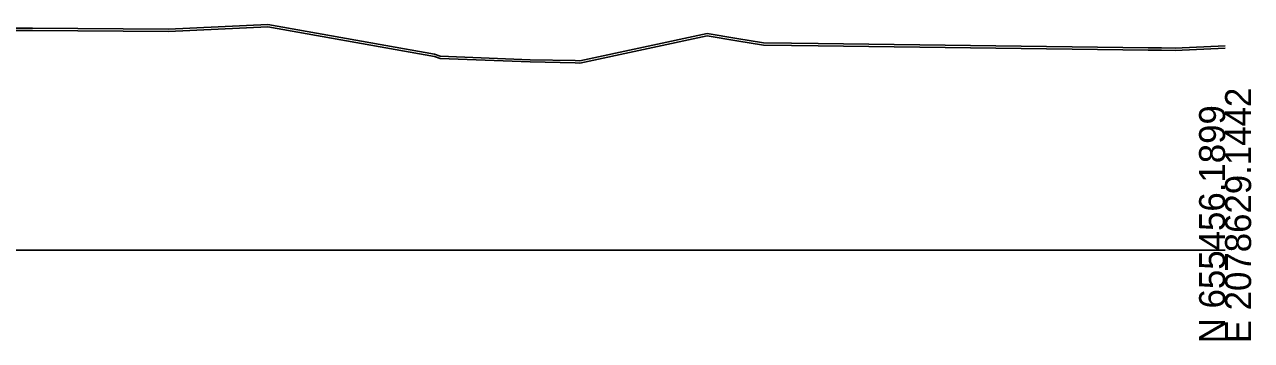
# Model space of a CAD drawing. Extents: x 1131015 to 1136271, y 133453 to 174329.
# Drawn here: x 1131511.3 to 1131643.3, y 155658 to 155691.9 of the extents above; entities that cross this region are included whole.
import ezdxf

# ---------------------------------------------------------------- set-up
doc = ezdxf.new("R2010")
doc.units = 0
for name, color, linetype in [('DESIGN - SHEET - Light Grid', 7, 'Continuous'), ('SURVEY - GROUND - Bottom of Topsoil Layer', 7, 'Continuous'), ('SURVEY - GROUND - Top of Ground', 7, 'Continuous')]:
    doc.layers.add(name, color=color, linetype=linetype)

msp = doc.modelspace()

# ---------------------------------------------------------------- linework, layer by layer
at = {"layer": 'DESIGN - SHEET - Light Grid'}
msp.add_line((1131340.46, 155667.66), (1131640.46, 155667.66), dxfattribs=at)
at = {"layer": 'SURVEY - GROUND - Bottom of Topsoil Layer'}
for p, q in [((1131509.71, 155691.29), (1131512.16, 155691.29)), ((1131512.16, 155691.29), (1131526.81, 155691.19)), ((1131526.81, 155691.19), (1131537.47, 155691.69)), ((1131537.47, 155691.69), (1131555.4, 155688.49)), ((1131571.06, 155687.8), (1131584.75, 155690.71)), ((1131584.75, 155690.71), (1131587.94, 155690.2)), ((1131587.94, 155690.2), (1131590.81, 155689.73)), ((1131590.81, 155689.73), (1131593.8, 155689.7)), ((1131593.8, 155689.7), (1131596.68, 155689.66)), ((1131596.68, 155689.66), (1131632.17, 155689.19)), ((1131635.1, 155689.15), (1131640.46, 155689.41)), ((1131555.4, 155688.49), (1131556.03, 155688.28)), ((1131556.03, 155688.28), (1131565.72, 155687.91)), ((1131632.17, 155689.19), (1131633.63, 155689.17)), ((1131633.63, 155689.17), (1131635.1, 155689.15)), ((1131565.72, 155687.91), (1131570.54, 155687.83)), ((1131570.54, 155687.83), (1131571.06, 155687.8))]:
    msp.add_line(p, q, dxfattribs=at)
at = {"layer": 'SURVEY - GROUND - Top of Ground'}
for p, q in [((1131509.71, 155691.54), (1131512.16, 155691.54)), ((1131512.16, 155691.54), (1131526.81, 155691.44)), ((1131526.81, 155691.44), (1131537.47, 155691.94)), ((1131537.47, 155691.94), (1131555.4, 155688.74)), ((1131571.06, 155688.05), (1131584.75, 155690.96)), ((1131584.75, 155690.96), (1131587.94, 155690.45)), ((1131587.94, 155690.45), (1131590.81, 155689.98)), ((1131590.81, 155689.98), (1131593.8, 155689.95)), ((1131593.8, 155689.95), (1131596.68, 155689.91)), ((1131596.68, 155689.91), (1131632.17, 155689.44)), ((1131632.17, 155689.44), (1131633.63, 155689.42)), ((1131633.63, 155689.42), (1131635.1, 155689.4)), ((1131635.1, 155689.4), (1131640.46, 155689.66)), ((1131555.4, 155688.74), (1131556.03, 155688.53)), ((1131556.03, 155688.53), (1131565.72, 155688.16)), ((1131565.72, 155688.16), (1131570.54, 155688.08)), ((1131570.54, 155688.08), (1131571.06, 155688.05))]:
    msp.add_line(p, q, dxfattribs=at)

# ---------------------------------------------------------------- texts
at = {"layer": 'DESIGN - SHEET - Light Grid'}
for s, p in [('E 2078629.1442', (1131643.26, 155657.66)), ('N 655456.1899', (1131640.46, 155657.66))]:
    msp.add_text(s, height=2.8, rotation=90, dxfattribs=at).set_placement(p)

doc.saveas('drawing.dxf')
